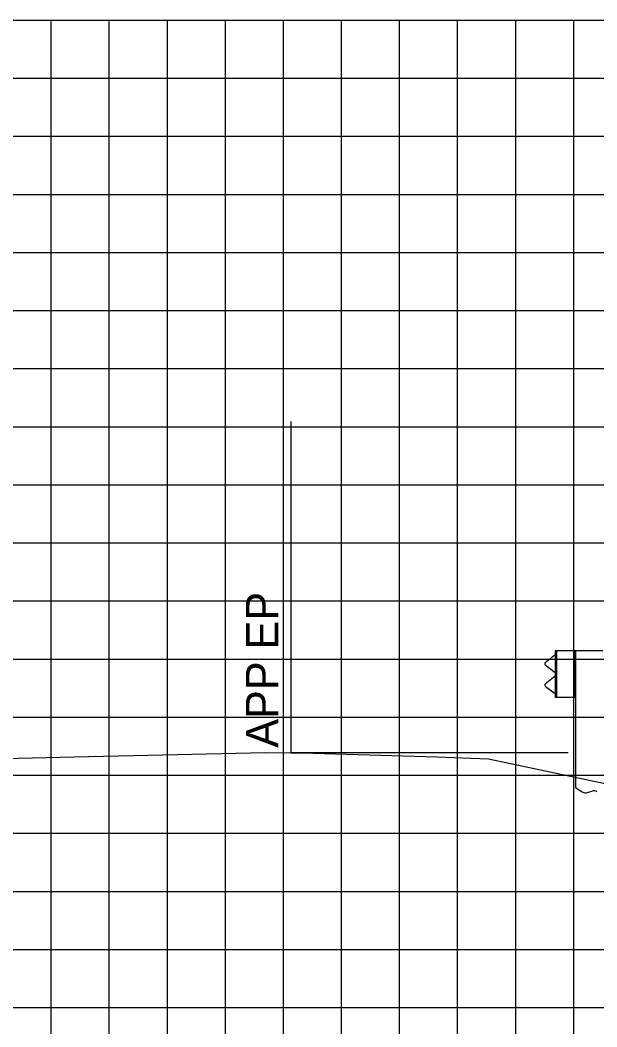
# Model space of a CAD drawing. Extents: x 2193008 to 2198143, y 1236112 to 1237864.
# Drawn here: x 2194760.62 to 2194780.49, y 1237188.44 to 1237223.11 of the extents above; entities that cross this region are included whole.
import ezdxf

# ---------------------------------------------------------------- set-up
doc = ezdxf.new("R2010")
doc.units = 0
for name, color, linetype in [('3', 7, 'Continuous'), ('GSDIMS', 7, 'Continuous'), ('Level 1', 7, 'Continuous'), ('Level 55', 7, 'Continuous'), ('M-ROADS', 7, 'Continuous')]:
    doc.layers.add(name, color=color, linetype=linetype)

msp = doc.modelspace()

# ---------------------------------------------------------------- linework, layer by layer
at = {"layer": '3'}
msp.add_line((2194769.959, 1237197.876), (2194769.959, 1237209.291), dxfattribs=at)
at = {"layer": 'GSDIMS'}
msp.add_line((2194779.499, 1237197.876), (2194769.959, 1237197.876), dxfattribs=at)
at = {"layer": 'Level 1'}
for p, q in [((2194779.047, 1237201.248), (2194778.704, 1237200.974)), ((2194779.047, 1237201.386), (2194779.047, 1237199.779)), ((2194780.689, 1237201.386), (2194779.047, 1237201.386)), ((2194779.094, 1237201.386), (2194779.094, 1237199.779)), ((2194779.704, 1237201.386), (2194779.704, 1237199.779)), ((2194779.751, 1237201.386), (2194779.751, 1237196.686)), ((2194778.705, 1237200.909), (2194779.047, 1237200.647)), ((2194779.047, 1237200.518), (2194778.704, 1237200.244)), ((2194778.705, 1237200.178), (2194779.047, 1237199.917)), ((2194779.751, 1237199.779), (2194779.047, 1237199.779)), ((2194779.751, 1237196.686), (2194779.911, 1237196.577)), ((2194779.911, 1237196.577), (2194780.003, 1237196.528)), ((2194780.151, 1237196.511), (2194780.321, 1237196.558))]:
    msp.add_line(p, q, dxfattribs=at)
for centre, major_axis, start_param, end_param in [((2194778.736, 1237200.942), (-0.0469, 0), 5.497787, 7.096872), ((2194778.736, 1237200.212), (-0.0469, 0), 5.497787, 7.096872), ((2194780.098, 1237196.695), (-0.196, 0), 1.064721, 1.848328), ((2194780.375, 1237196.374), (-0.196, 0), 4.106844, 4.989921)]:
    msp.add_ellipse(centre, major_axis=major_axis, ratio=0.978687, start_param=start_param, end_param=end_param, dxfattribs=at)
at = {"layer": 'M-ROADS'}
for p, q in [((2194697.688, 1237223.106), (2194827.688, 1237223.106)), ((2194761.688, 1237163.106), (2194761.688, 1237223.106)), ((2194763.688, 1237163.106), (2194763.688, 1237223.106)), ((2194765.688, 1237163.106), (2194765.688, 1237223.106)), ((2194767.688, 1237163.106), (2194767.688, 1237223.106)), ((2194769.688, 1237163.106), (2194769.688, 1237223.106)), ((2194771.688, 1237163.106), (2194771.688, 1237223.106)), ((2194773.688, 1237163.106), (2194773.688, 1237223.106)), ((2194775.688, 1237163.106), (2194775.688, 1237223.106)), ((2194777.688, 1237163.106), (2194777.688, 1237223.106)), ((2194779.688, 1237163.106), (2194779.688, 1237223.106)), ((2194697.688, 1237221.106), (2194827.688, 1237221.106)), ((2194697.688, 1237219.106), (2194827.688, 1237219.106)), ((2194697.688, 1237217.106), (2194827.688, 1237217.106)), ((2194697.688, 1237215.106), (2194827.688, 1237215.106)), ((2194697.688, 1237213.106), (2194827.688, 1237213.106)), ((2194697.688, 1237211.106), (2194827.688, 1237211.106)), ((2194697.688, 1237209.106), (2194827.688, 1237209.106)), ((2194697.688, 1237207.106), (2194827.688, 1237207.106)), ((2194697.688, 1237205.106), (2194827.688, 1237205.106)), ((2194697.688, 1237203.106), (2194827.688, 1237203.106)), ((2194697.688, 1237201.106), (2194827.688, 1237201.106)), ((2194697.688, 1237199.106), (2194827.688, 1237199.106)), ((2194697.688, 1237197.106), (2194827.688, 1237197.106)), ((2194697.688, 1237195.106), (2194827.688, 1237195.106)), ((2194697.688, 1237193.106), (2194827.688, 1237193.106)), ((2194697.688, 1237191.106), (2194827.688, 1237191.106)), ((2194697.688, 1237189.106), (2194827.688, 1237189.106))]:
    msp.add_line(p, q, dxfattribs=at)
msp.add_lwpolyline([(2194757.204, 1237197.616), (2194762.472, 1237197.736), (2194769.067, 1237197.883), (2194769.959, 1237197.876), (2194770.318, 1237197.879), (2194774.968, 1237197.734), (2194776.754, 1237197.676), (2194783.704, 1237196.196), (2194783.917, 1237196.15), (2194783.975, 1237196.138), (2194784.071, 1237196.128), (2194784.147, 1237196.078), (2194787.994, 1237195.674), (2194795.238, 1237190.319), (2194795.292, 1237190.32), (2194795.404, 1237190.258), (2194795.654, 1237190.133), (2194798.466, 1237189.379), (2194799.832, 1237188.606), (2194801.633, 1237188.606), (2194802.847, 1237188.058)], dxfattribs=at)

# ---------------------------------------------------------------- texts
at = {"layer": 'Level 55'}
msp.add_text('APP EP', height=1.1105, rotation=90, dxfattribs=at).set_placement((2194769.507, 1237198.054))

doc.saveas('drawing.dxf')
